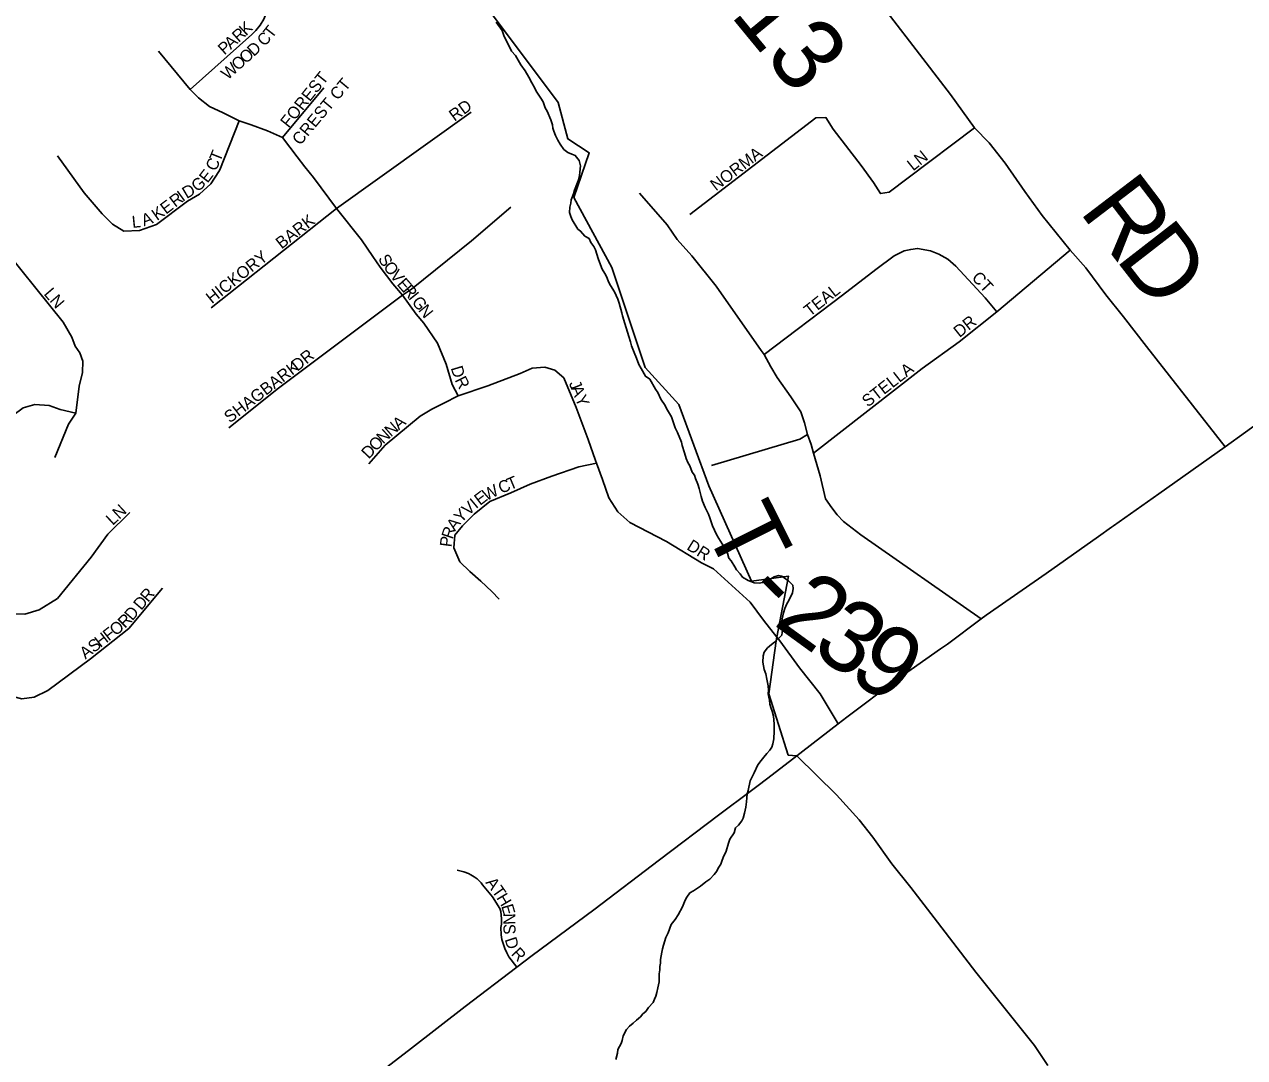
# Model space of a CAD drawing. Extents: x 1310247 to 1664935, y 235267 to 584339.
# Drawn here: x 1480270 to 1485362, y 443538 to 447849 of the extents above; entities that cross this region are included whole.
import ezdxf

# ---------------------------------------------------------------- set-up
doc = ezdxf.new("R2010")
doc.units = 0
for name, color, linetype in [('GM_X_County_Road', 7, 'Continuous'), ('GM_X_Minor_River', 7, 'Continuous'), ('GM_X_State_Route', 7, 'Continuous'), ('GM_X_Township', 7, 'Continuous'), ('GM_X_Township_Road', 7, 'Continuous'), ('GM_X_Township_Road_Text', 7, 'Continuous'), ('GM_X_Township_Subdivision', 7, 'Continuous'), ('GM_X_Township_Subdivision_Text', 7, 'Continuous')]:
    doc.layers.add(name, color=color, linetype=linetype)

msp = doc.modelspace()

# ---------------------------------------------------------------- linework, layer by layer
at = {"layer": 'GM_X_County_Road'}
msp.add_lwpolyline([(1484540.4, 443504.1), (1484485.4, 443588.4), (1484240.4, 443894.2), (1484066.1, 444121.3), (1483968.9, 444247.1), (1483890.3, 444345.7), (1483810.3, 444457.1), (1483753.1, 444530), (1483658.8, 444634.3), (1483493.1, 444796.9)], dxfattribs=at)
at = {"layer": 'GM_X_Minor_River'}
for points in [[(1482238.4, 447858.9), (1482263.6, 447824.2), (1482272.9, 447797.9), (1482280.6, 447783.7), (1482303.5, 447737), (1482319, 447718.6), (1482342.1, 447680), (1482359.5, 447655.5), (1482374.9, 447629), (1482388.3, 447604.6), (1482399.8, 447582.3), (1482405.5, 447570.1), (1482417.1, 447553.8), (1482424.8, 447541.6)], [(1482424.8, 447541.6), (1482434.4, 447525.3), (1482443.9, 447501), (1482451.5, 447486.8), (1482466.6, 447450.4), (1482474.1, 447430.1), (1482475.8, 447416.1), (1482479.5, 447404), (1482487.1, 447385.7), (1482496.6, 447365.5), (1482506.2, 447349.2), (1482521.7, 447326.8), (1482537.4, 447314.3), (1482555.3, 447307.8), (1482569.1, 447301.5), (1482584.7, 447281), (1482590.1, 447258.9), (1482587.5, 447232.9), (1482587.1, 447218.9), (1482582.6, 447201), (1482578.3, 447189.1), (1482565.5, 447157.4), (1482561.1, 447141.5), (1482552.4, 447117.6), (1482550.1, 447103.7), (1482545.6, 447085.8), (1482545, 447063.8), (1482550.7, 447047.6), (1482556.3, 447033.4), (1482579.4, 446994.8), (1482591.2, 446986.4), (1482608.7, 446966), (1482626.5, 446955.5), (1482634.1, 446939.2), (1482645.8, 446922.9), (1482653.4, 446908.7), (1482664.5, 446872.4), (1482673.9, 446846.1), (1482681.4, 446827.8), (1482693, 446809.5), (1482698.7, 446797.4), (1482706.3, 446779.1), (1482712, 446767), (1482723.5, 446748.6), (1482733.2, 446732.4), (1482746.4, 446702), (1482752, 446685.8), (1482763, 446645.5), (1482766.7, 446633.3), (1482775.9, 446601.1), (1482792.6, 446546.5), (1482800.1, 446524.3), (1482803.7, 446508.2), (1482815, 446479.9), (1482824.4, 446455.6), (1482833.8, 446429.3), (1482843.4, 446413), (1482862.6, 446380.5), (1482880.3, 446368), (1482903.4, 446327.3), (1482913, 446313.1), (1482926.3, 446284.7), (1482943.7, 446258.2), (1482949.4, 446246), (1482970.6, 446211.4), (1482976.2, 446195.2), (1482985.5, 446165), (1482995, 446146.7), (1483012.1, 446106.2), (1483015.7, 446092.1), (1483025, 446061.8), (1483032.4, 446037.5), (1483038, 446021.4), (1483047.6, 446007.1), (1483057, 445980.8), (1483066.7, 445968.6), (1483070.4, 445954.5), (1483079.8, 445930.2), (1483085.3, 445912), (1483094.5, 445879.7), (1483100, 445859.5), (1483111.4, 445833.2), (1483124.7, 445804.8), (1483130.4, 445790.6), (1483141.5, 445756.3), (1483158.7, 445719.8), (1483168.3, 445703.5), (1483181.8, 445681.1), (1483193.3, 445660.8), (1483204.8, 445642.5), (1483210.3, 445622.3), (1483220, 445610), (1483235.5, 445585.6), (1483241.2, 445573.5), (1483256.8, 445557), (1483266.5, 445542.8), (1483290.2, 445528.1), (1483302.1, 445523.8), (1483316, 445519.4), (1483336, 445516.9), (1483350.1, 445520.5)], [(1483350.1, 445520.5), (1483374.4, 445527.9), (1483398.8, 445543.3), (1483417, 445548.8), (1483431, 445546.5), (1483446.8, 445536), (1483458.6, 445527.7), (1483476.2, 445509.2), (1483477.8, 445495.2), (1483475.4, 445477.2), (1483460.5, 445445.5), (1483452.2, 445431.7), (1483443.6, 445411.9), (1483437.2, 445394.1), (1483432.5, 445368.2), (1483430.1, 445354.2), (1483433.7, 445336.1), (1483433.3, 445322.1), (1483430.8, 445300.1), (1483400, 445270.9), (1483387.7, 445261.2), (1483371.3, 445247.6), (1483356.8, 445229.9), (1483352.4, 445214), (1483351.7, 445188), (1483357, 445157.8), (1483364.5, 445139.6), (1483368, 445117.5), (1483371.6, 445103.4), (1483373.3, 445089.3), (1483374.8, 445071.2), (1483374.4, 445055.2), (1483376.1, 445041.2), (1483379.8, 445029.1), (1483381.4, 445013), (1483385, 444998.9), (1483390.6, 444982.7), (1483396.1, 444962.5), (1483399.3, 444930.4), (1483398.9, 444914.4), (1483398.6, 444900.4), (1483397.8, 444868.4), (1483393.2, 444846.5), (1483388.8, 444832.5), (1483380.5, 444820.7), (1483368.1, 444807), (1483355.7, 444791.3), (1483345.3, 444777.6), (1483330.8, 444760), (1483315.9, 444726.3), (1483309.6, 444714.5), (1483299, 444692.7), (1483290, 444652.9), (1483285.6, 444639), (1483282.8, 444605), (1483280.2, 444583), (1483275.5, 444557.1), (1483269, 444537.2), (1483264.7, 444525.3), (1483250.2, 444507.7), (1483237.9, 444496), (1483231.4, 444476.1), (1483214.6, 444448.5), (1483208.2, 444432.7), (1483199.3, 444398.9), (1483186.6, 444373.2), (1483180.2, 444357.3), (1483175.9, 444345.4), (1483165.4, 444327.7), (1483159.1, 444315.8), (1483148.7, 444302.1), (1483130.2, 444282.5), (1483113.9, 444270.9), (1483091.4, 444253.5), (1483062.8, 444234.2), (1483046.5, 444224.6), (1483034, 444206.9), (1483027.7, 444195.1), (1483017, 444167.3), (1482998.1, 444133.8), (1482985.5, 444114), (1482968.9, 444092.5), (1482956.1, 444058.7), (1482947.5, 444038.9), (1482936.7, 444007.2), (1482932.3, 443991.3), (1482929.9, 443977.3), (1482925.2, 443947.4), (1482924.7, 443931.4), (1482922.4, 443917.4), (1482922, 443903.4), (1482919.6, 443887.5), (1482918.8, 443853.4), (1482914.1, 443829.5), (1482909.6, 443809.6), (1482905.2, 443793.7), (1482898.9, 443781.8), (1482894.5, 443768), (1482873.9, 443746.5), (1482863.5, 443730.7), (1482851.2, 443721)], [(1482851.2, 443721), (1482840.8, 443707.3), (1482824.5, 443693.7), (1482810.1, 443682), (1482795.7, 443668.4), (1482783.4, 443654.7), (1482768.7, 443629), (1482764.2, 443609.1), (1482759.8, 443597.2), (1482747.2, 443571.5), (1482744.8, 443555.6), (1482738.1, 443529.7)]]:
    msp.add_lwpolyline(points, dxfattribs=at)
at = {"layer": 'GM_X_State_Route'}
for points in [[(1484815.1, 445756.5), (1485004.3, 445889.6), (1485281.3, 446086.2), (1485450.7, 446208.6), (1485683, 446368.9), (1485905.2, 446527.4), (1485979.1, 446578.6), (1486161.9, 446705.1), (1486477.6, 446923.3), (1486754.9, 447122.5), (1487021.7, 447305.9), (1487292.9, 447503.2), (1487543.5, 447677.1), (1487771.8, 447837.4), (1488018.3, 448007.3), (1488271, 448189.1), (1488521.6, 448361), (1488727.5, 448509.9), (1488910.5, 448635.7), (1488957.7, 448668.2), (1488996.4, 448694.9)], [(1484092.8, 445242.9), (1484121.8, 445263.3), (1484263, 445368.5), (1484283, 445383.4), (1484533.6, 445557.2), (1484751.7, 445711.8), (1484807.3, 445751), (1484815.1, 445756.5)], [(1483326.6, 444668.9), (1483373.1, 444703.8), (1483493.1, 444796.9), (1483518, 444816.2), (1483666.3, 444930.4), (1483684.7, 444944.5), (1483701.8, 444957.7), (1483909.9, 445114.6), (1484092.8, 445242.9)], [(1481570.8, 443334.5), (1481595.5, 443353.6), (1481885.4, 443576.4), (1482110, 443750.9), (1482324.6, 443914.5), (1482389.6, 443964), (1482646.6, 444153.7), (1482920.1, 444363), (1483167, 444548.9), (1483304.4, 444652.2), (1483326.6, 444668.9)]]:
    msp.add_lwpolyline(points, dxfattribs=at)
at = {"layer": 'GM_X_Township'}
msp.add_lwpolyline([(1484540.5, 443504.1), (1484485.4, 443588.4), (1484240.4, 443894.1), (1484066.1, 444121.3), (1483968.9, 444247.1), (1483890.3, 444345.7), (1483810.3, 444457.1), (1483753.1, 444530), (1483658.8, 444634.3), (1483493.1, 444796.9), (1483457.5, 444799.7), (1483376.8, 445055.6), (1483407.6, 445277.2), (1483410.4, 445292), (1483459.4, 445546.4), (1483304.7, 445525.6), (1483126.8, 445923.7), (1483001.8, 446262.6), (1482860.8, 446417.7), (1482721.5, 446835), (1482563.4, 447126.6), (1482627.5, 447313.5), (1482538.6, 447371.4), (1482497.7, 447522.4), (1482207.4, 447910.8)], dxfattribs=at)
msp.add_lwpolyline([(1484540.5, 443504.1), (1484485.4, 443588.4), (1484240.4, 443894.1), (1484066.1, 444121.3), (1483968.9, 444247.1), (1483890.3, 444345.7), (1483810.3, 444457.1), (1483753.1, 444530), (1483658.8, 444634.3), (1483493.1, 444796.9), (1483457.5, 444799.7), (1483376.8, 445055.6), (1483407.6, 445277.2), (1483410.4, 445292), (1483459.4, 445546.4), (1483304.7, 445525.6), (1483126.8, 445923.7), (1483001.8, 446262.6), (1482860.8, 446417.7), (1482721.5, 446835), (1482563.4, 447126.6), (1482627.5, 447313.5), (1482538.6, 447371.4), (1482497.7, 447522.4), (1482207.4, 447910.8)], dxfattribs=at)
at = {"layer": 'GM_X_Township_Road'}
for points in [[(1485281.3, 446086.2), (1484952.2, 446504.9), (1484856.1, 446628.3), (1484782.4, 446720.5), (1484699, 446832.7), (1484634.1, 446907.2), (1484517.1, 447051.4), (1484445, 447152.4), (1484363.3, 447269.4), (1484295.9, 447354.4), (1484235.1, 447416.9), (1484134.1, 447556.3), (1483977, 447761.4), (1483819.5, 447968.6), (1483082.6, 448861.6), (1482755.2, 449284.6), (1481897.8, 450355), (1481678.1, 450623.7), (1481562.4, 450763)], [(1483345.3, 446487.6), (1483156.5, 446756.6), (1483055.5, 446883.2), (1482994.6, 446952.1), (1482953, 447013), (1482837.6, 447144.4)], [(1483639.9, 445832.2), (1483613.2, 445869.5), (1483590.8, 445965.7), (1483563.6, 446060.2), (1483554, 446096.3), (1483538.7, 446137.1), (1483525.9, 446186.8), (1483509.9, 446231.7), (1483469, 446295), (1483412.1, 446375.1), (1483385.7, 446420), (1483356.8, 446471.3), (1483345.3, 446487.6)], [(1483137.2, 446008.2), (1483506.7, 446117.9), (1483538.7, 446137.1)], [(1484263, 445368.5), (1483760.7, 445718.9), (1483688.6, 445775), (1483661.3, 445802.2), (1483639.9, 445832.2)]]:
    msp.add_lwpolyline(points, dxfattribs=at)
at = {"layer": 'GM_X_Township_Subdivision'}
for points in [[(1480962.3, 447577.6), (1481219.4, 447806.6), (1481236.4, 447823.6), (1481254.1, 447846.1), (1481268.7, 447870.2), (1481281.8, 447901.1), (1481290.6, 447928.2), (1481295.4, 447956.1), (1481293.8, 447978.1), (1481282.7, 448025.1), (1481193.2, 448303.6)], [(1481724.3, 446880.3), (1481676.3, 446949.6), (1481572, 447080.3), (1481477.2, 447210), (1481440.7, 447254.9), (1481408.7, 447296), (1481346.8, 447376.8), (1481285.3, 447404.4), (1481216.5, 447430.2), (1481166.2, 447446.2), (1481099.8, 447480.6), (1481043.3, 447506.4), (1480996.6, 447543.2), (1480962.3, 447577.6), (1480829.6, 447737.3)], [(1481346.8, 447376.8), (1481519.5, 447583.9)], [(1481049.4, 446665.6), (1481572, 447080.3), (1482134.9, 447482.3)], [(1481081.5, 447235.7), (1481085.7, 447242.2), (1481166.2, 447446.2)], [(1483047.5, 447056.3), (1483573.2, 447458.5), (1483614.8, 447460.1), (1483645.3, 447412), (1483762.3, 447259.8), (1483813.6, 447189.3), (1483842.4, 447142.8), (1483879.3, 447149.2), (1483957.8, 447208.5), (1484235.1, 447416.9)], [(1480408.6, 447300.3), (1480519.1, 447146.3), (1480594.6, 447059.1), (1480638.2, 447015.5), (1480684.7, 446986.4), (1480750.4, 446989.2), (1480821.8, 447013.6), (1480951.4, 447111.4), (1481001.4, 447140.4), (1481047.9, 447184), (1481081.5, 447235.7)], [(1481123.6, 446165.2), (1481331.2, 446330.7), (1481848.4, 446719.1), (1481885, 446744), (1482136.5, 446945.3), (1482299.6, 447085.8)], [(1478895.6, 446045.7), (1479165.3, 446167.3), (1479213.8, 446194.8), (1479266.4, 446228.7), (1479427.9, 446354.9), (1479491.5, 446422.8), (1479527.3, 446464.8), (1479559.6, 446504), (1479605.2, 446549), (1479656, 446592.5), (1479709.6, 446634.1), (1479746.1, 446660.7), (1480140.1, 446968.6), (1480431.5, 446606.5), (1480468, 446544.3), (1480482.2, 446506.8), (1480501, 446478.5), (1480514.2, 446443.6), (1480512.3, 446396.3), (1480498.1, 446339.6), (1480484.5, 446226.9), (1480454.7, 446180.8), (1480397.9, 446041.8)], [(1484328, 446649.2), (1484279.9, 446708.5), (1484156.6, 446840.4), (1484124.1, 446869), (1484086.6, 446889.9), (1484051, 446904.7), (1483997.2, 446914.1), (1483969, 446910), (1483941.2, 446903.6), (1483899, 446883.6), (1483823.3, 446825.7), (1483683.7, 446719.7), (1483356.8, 446471.3)], [(1483563.6, 446060.2), (1484017.1, 446413.6), (1484170.9, 446524.2), (1484328, 446649.2), (1484634.1, 446907.2)], [(1482080.3, 446299.4), (1482055.8, 446346.5), (1482030.6, 446431.9), (1481994.2, 446518.7), (1481937.7, 446602.8), (1481905, 446640.5), (1481848.4, 446719.1), (1481808.3, 446766.2), (1481755.5, 446835.3), (1481724.3, 446880.3)], [(1483666.3, 444930.4), (1483590.5, 445056.1), (1483505.1, 445164.2), (1483422.2, 445277.3), (1483410.5, 445292), (1483354.3, 445362.7), (1483299, 445438.1), (1483145.1, 445577.7), (1483095.8, 445602.8), (1482949.7, 445691.9), (1482796.4, 445771.1), (1482746.2, 445815), (1482709.7, 445872.8), (1482682.1, 445949.5), (1482657.6, 446017.7), (1482653.2, 446029.9), (1482623.1, 446116.6), (1482572.8, 446249.8), (1482521.3, 446374.1), (1482483.6, 446406.8), (1482442.1, 446418.1), (1482389.4, 446414.4), (1482339.3, 446392.3), (1482204, 446341.5), (1482080.3, 446299.4), (1482020, 446268.6), (1481971, 446243.5), (1481922, 446214.6), (1481873, 446174.4), (1481776.2, 446092.7), (1481707.3, 446016)], [(1479942.5, 444812.7), (1479905.5, 444823.3), (1479871.5, 444879.4), (1479770.9, 445189.9), (1479734.4, 445340), (1479709.4, 445579.9), (1479707.3, 445663.5), (1479707.3, 445697.5), (1479719.8, 445786.9), (1479779.4, 445869.1), (1480090.9, 446121.3), (1480264.7, 446248.5), (1480313.4, 446263.3), (1480374.1, 446258.7), (1480419.4, 446242.1), (1480484.5, 446226.9)], [(1482251.1, 445450.7), (1482221, 445483.3), (1482174.5, 445526), (1482129.3, 445566.3), (1482087, 445606.5), (1482062.7, 445664.3), (1482066.5, 445718.3), (1482098.5, 445756.3), (1482147.6, 445805.3), (1482212.7, 445857.9), (1482299.5, 445894), (1482380.2, 445930.2), (1482470.9, 445964.2), (1482584.1, 446002.3), (1482657.6, 446017.7)], [(1478929.8, 444474.4), (1478988.5, 444556.3), (1478999.8, 444593.5), (1479001.6, 444655.9), (1479009.2, 444758), (1479020.6, 444812.9), (1479060.3, 444862), (1479209.6, 445000), (1479410, 445160.7), (1479591.5, 445298.7), (1479639.8, 445324.3), (1479734.4, 445340), (1480007.9, 445380.2), (1480066.4, 445389.2), (1480272.2, 445387.6), (1480331.8, 445405.6), (1480408.3, 445453.8), (1480548.2, 445625.8), (1480618.2, 445721.3), (1480709.9, 445812.1)], [(1480846.7, 445496.2), (1480705.4, 445328.5), (1480546.5, 445202), (1480368.5, 445069.5), (1480311.1, 445041.6), (1480259.6, 445034.2), (1480221.3, 445044.5), (1480177.2, 445065.1), (1480125.7, 445100.4), (1480093.3, 445144.6), (1480072.7, 445215.2), (1480068.3, 445305), (1480066.4, 445389.2)], [(1482324.6, 443914.5), (1482292.1, 443957.6), (1482282.7, 443974.9), (1482275.3, 443993), (1482269, 444009.3), (1482263, 444030.4), (1482259.6, 444049.6), (1482258.4, 444079.9), (1482260.6, 444094.8), (1482261.6, 444116.4), (1482258.6, 444147.3), (1482253.6, 444159.9), (1482223.4, 444208.8), (1482182.5, 444259.3), (1482176.3, 444266.5), (1482167.7, 444275.4), (1482158.9, 444283), (1482146.9, 444291.8), (1482133.8, 444299.7), (1482123, 444305.8), (1482104.1, 444313.2), (1482075.5, 444319.3)]]:
    msp.add_lwpolyline(points, dxfattribs=at)

# ---------------------------------------------------------------- texts
at = {"layer": 'GM_X_Township_Road_Text'}
for s, rotation, p in [('T-213', 309.4085, (1482829.9, 448353.6)), ('R', 307.3102, (1484668, 447070.4)), ('D', 307.7988, (1484819.1, 446872.2)), ('T', 296.7567, (1483102, 445751.7)), ('-', 315.4481, (1483265.6, 445465.4)), ('2', 324.0153, (1483390.7, 445347.4)), ('3', 325.3318, (1483546.4, 445234.5)), ('9', 325.4812, (1483699.1, 445128.9))]:
    msp.add_text(s, height=300, rotation=rotation, dxfattribs=at).set_placement(p)
at = {"layer": 'GM_X_Township_Subdivision_Text'}
for s, rotation, p in [('R', 41.8735, (1481164.1, 447771.6)), ('K', 43.6933, (1481194.9, 447799.3)), ('T', 51.9916, (1481302.2, 447786.9)), ('P', 41.8877, (1481105.2, 447718.8)), ('A', 41.8767, (1481131.4, 447742.3)), ('D', 42.8814, (1481227.4, 447712.6)), ('C', 46.4995, (1481271.5, 447754.2)), ('O', 41.8465, (1481193.9, 447682.5)), ('W', 41.836, (1481118.5, 447615)), ('O', 41.815, (1481161.1, 447653.2)), ('FOREST', 51.1729, (1481372.5, 447414)), ('CREST CT', 50.0792, (1481421, 447341.4)), ('RD', 36.2425, (1482065.1, 447442.1)), ('T', 68.1155, (1481086.8, 447272.2)), ('NORMA', 37.0944, (1483156.1, 447151.6)), ('LN', 38.6634, (1483978.7, 447235.1)), ('C', 64.4287, (1481068.3, 447233.3)), ('E', 52.3638, (1481034.3, 447184.1)), ('D', 30.9188, (1480947.6, 447119.9)), ('G', 39.7904, (1480992.2, 447147.3)), ('E', 37.1669, (1480860.9, 447054.5)), ('R', 37.1273, (1480899.5, 447083.7)), ('I', 36.4066, (1480930.9, 447107.5)), ('A', 19.9027, (1480769.3, 447006.1)), ('K', 35.5025, (1480823.8, 447028)), ('BARK', 37.7508, (1481343.3, 446909.6)), ('L', 5.7187, (1480721.1, 446999.6)), ('HICKORY', 38.5154, (1481052.8, 446680.7)), ('S', 301.1887, (1481744.5, 446871.3)), ('O', 306.2885, (1481765.5, 446837.2)), ('V', 308.4496, (1481792.8, 446800.1)), ('CT', 312.8801, (1484220.3, 446789.7)), ('LN', 310.5949, (1480348.6, 446723.4)), ('E', 311.3412, (1481821.9, 446763.5)), ('R', 310.2036, (1481845, 446737.3)), ('TEAL', 38.1565, (1483547.6, 446627.9)), ('I', 308.8373, (1481870.3, 446707.3)), ('G', 308.4175, (1481884.1, 446690.2)), ('N', 308.3561, (1481911.4, 446655.7)), ('DR', 38.6634, (1484172.3, 446539.9)), ('SHAGBARK', 37.4764, (1481127.6, 446183.5)), ('DR', 38.6545, (1481409.2, 446399.1)), ('D', 286.7621, (1482049, 446415.7)), ('STELLA', 37.9693, (1483789.6, 446249.6)), ('R', 296.3873, (1482065, 446365.2)), ('J', 292.2803, (1482541.3, 446351.3)), ('A', 292.2947, (1482549.7, 446330.9)), ('Y', 292.7885, (1482566.5, 446289.8)), ('A', 40.8076, (1481832.8, 446154.1)), ('N', 42.1399, (1481767.1, 446096)), ('N', 40.8549, (1481799.5, 446125.4)), ('D', 46.8705, (1481707.3, 446032.9)), ('O', 46.1899, (1481737.3, 446064.9)), ('C', 22.6139, (1482259.9, 445889.7)), ('T', 22.6264, (1482296.5, 445904.9)), ('E', 37.1704, (1482171.4, 445839.4)), ('W', 26.6778, (1482197.4, 445859.3)), ('LN', 42.8717, (1480638.6, 445756.2)), ('V', 41.9076, (1482122.6, 445796.6)), ('I', 39.5816, (1482154.9, 445825.7)), ('Y', 45.3864, (1482092.3, 445765.9)), ('R', 71.6956, (1482056.4, 445698.4)), ('A', 52.8285, (1482066.8, 445732.1)), ('P', 82.5462, (1482052.4, 445665.9)), ('DR', 327.9971, (1483030.4, 445660.5)), ('R', 49.5383, (1480786.4, 445434.9)), ('D', 49.548, (1480757.8, 445401.4)), ('R', 45.2066, (1480689.9, 445326.8)), ('D', 49.4682, (1480720.6, 445357.9)), ('F', 37.8534, (1480622.1, 445273.6)), ('O', 37.8405, (1480649.9, 445295.2)), ('S', 37.8543, (1480559.6, 445225)), ('H', 37.8577, (1480587.4, 445246.6)), ('A', 37.8405, (1480524.9, 445198)), ('A', 306.5159, (1482192.5, 444267.8)), ('T', 305.236, (1482218.5, 444232.7)), ('H', 300.8401, (1482238.3, 444204.8)), ('E', 286.1706, (1482259.5, 444170.1)), ('N', 270.6995, (1482268.8, 444139.8)), ('S', 270.3825, (1482269.3, 444095.9)), ('D', 288.0855, (1482273.6, 444031)), ('R', 312.7195, (1482299, 443969.1))]:
    msp.add_text(s, height=50, rotation=rotation, dxfattribs=at).set_placement(p)

doc.saveas('drawing.dxf')
